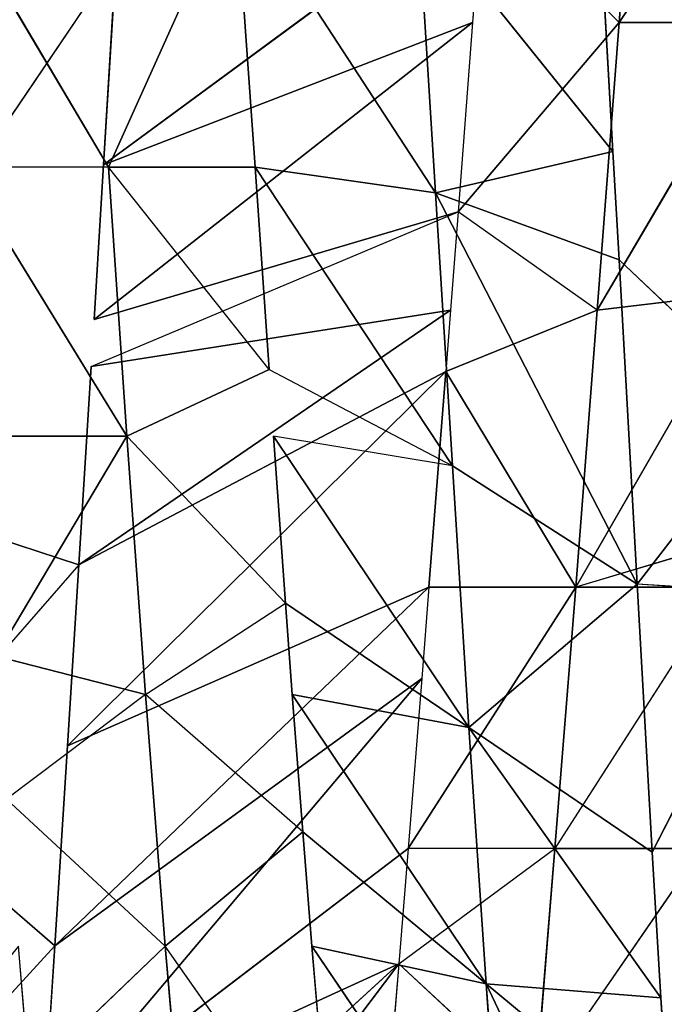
# Model space of a CAD drawing. Extents: x 0 to 40, y 0 to 81.9.
# Tile 437 of 623: x 31.628 to 32.013, y 74.024 to 74.612. Entities that reach past the tile are written whole.
import ezdxf

# ---------------------------------------------------------------- set-up
doc = ezdxf.new("R2010")
doc.units = 0
doc.header["$LTSCALE"] = 25.4
doc.layers.get('0').update_dxf_attribs({"color": 13, "linetype": 'CONTINUOUS'})

# ---------------------------------------------------------------- blocks, each defined once
blk = doc.blocks.new('ICE-TUBE-LED-S-8118_STL')
at = {"color": 0}
for p, q in [((74.37794, -9.54316, 44.23097), (74.27529, -9.44906, 44.2823)), ((74.37794, -9.54316, 44.23097), (74.44968, -9.46023, 44.19944)), ((74.60532, -9.55751, 44.14236), (74.49731, -9.46324, 44.18037)), ((74.60532, -9.55751, 44.14236), (74.63332, -9.47176, 44.13365)), ((74.84241, -9.57507, 47.53027), (75.01054, -9.4757, 47.55985)), ((74.68208, -9.58613, 47.48388), (74.84241, -9.48757, 47.53027)), ((74.96556, -9.57956, 44.06394), (74.82368, -9.48347, 44.08633)), ((74.84241, -9.57507, 47.53027), (74.84241, -9.48757, 47.53027)), ((74.68208, -9.49863, 47.48388), (74.68208, -9.58613, 47.48388)), ((74.52779, -9.59715, 47.42084), (74.55082, -9.50793, 47.43148)), ((74.68208, -9.58613, 47.48388), (74.55082, -9.50793, 47.43148)), ((74.68208, -9.58613, 47.48388), (74.55082, -9.50793, 47.43148)), ((74.37777, -9.60897, 47.33981), (74.46532, -9.51443, 47.38964)), ((74.52779, -9.59715, 47.42084), (74.46532, -9.51443, 47.38964)), ((74.06821, -9.52297, 44.41087), (74.36707, -9.74823, 44.6668)), ((74.06821, -9.52297, 44.41087), (74.36707, -9.74823, 44.6668)), ((74.30009, -9.52809, 47.28902), (74.37777, -9.52147, 47.33981)), ((74.30009, -9.52809, 47.28902), (74.37777, -9.60897, 47.33981)), ((74.16661, -9.52948, 44.34529), (74.36707, -9.74823, 44.6668)), ((74.16661, -9.52948, 44.34529), (74.36707, -9.74823, 44.6668)), ((74.36707, -9.74823, 44.6668), (74.27, -9.53622, 44.28514)), ((74.27, -9.53622, 44.28514), (74.43598, -9.75381, 44.62623)), ((74.27, -9.53622, 44.28514), (74.43598, -9.75381, 44.62623)), ((74.27, -9.53622, 44.28514), (74.53735, -9.76191, 44.57469)), ((74.27, -9.53622, 44.28514), (74.53735, -9.76191, 44.57469)), ((74.37794, -9.54316, 44.23097), (74.27, -9.53622, 44.28514)), ((74.36707, -9.74823, 44.6668), (74.27, -9.53622, 44.28514)), ((74.37794, -9.54316, 44.23097), (74.53735, -9.76191, 44.57469)), ((74.37794, -9.54316, 44.23097), (74.53735, -9.76191, 44.57469)), ((74.37794, -9.54316, 44.23097), (74.59189, -9.76622, 44.55064)), ((74.37794, -9.54316, 44.23097), (74.59189, -9.76622, 44.55064)), ((74.4973, -9.55074, 44.18037), (74.37794, -9.54316, 44.23097)), ((74.59189, -9.76622, 44.55064), (74.4973, -9.55074, 44.18037)), ((74.4973, -9.55074, 44.18037), (74.72054, -9.77626, 44.5033)), ((74.4973, -9.55074, 44.18037), (74.72054, -9.77626, 44.5033)), ((74.60532, -9.55751, 44.14236), (74.4973, -9.55074, 44.18037)), ((74.59189, -9.76622, 44.55064), (74.4973, -9.55074, 44.18037)), ((74.60532, -9.55751, 44.14236), (74.72054, -9.77626, 44.5033)), ((74.60532, -9.55751, 44.14236), (74.72054, -9.77626, 44.5033)), ((74.60532, -9.55751, 44.14236), (74.75713, -9.77909, 44.49211)), ((74.60532, -9.55751, 44.14236), (74.75713, -9.77909, 44.49211)), ((74.72352, -9.56483, 44.10869), (74.60532, -9.55751, 44.14236)), ((74.72352, -9.56483, 44.10869), (74.75713, -9.77909, 44.49211)), ((74.72352, -9.56483, 44.10869), (74.75713, -9.77909, 44.49211)), ((74.72352, -9.56483, 44.10869), (74.81577, -9.78358, 44.47617)), ((74.75162, -9.56656, 44.10186), (74.81577, -9.78358, 44.47617)), ((74.75162, -9.56656, 44.10186), (74.92882, -9.79216, 44.45218)), ((74.75162, -9.56656, 44.10186), (74.92882, -9.79216, 44.45218)), ((74.84384, -9.5722, 44.08249), (74.75162, -9.56656, 44.10186)), ((74.84241, -9.57507, 47.53027), (74.68208, -9.58613, 47.48388)), ((74.84241, -9.57507, 47.53027), (74.68208, -9.58613, 47.48388)), ((74.72169, -9.67092, 47.49707), (74.84241, -9.57507, 47.53027)), ((74.84241, -9.66257, 47.53027), (74.84241, -9.57507, 47.53027)), ((74.84384, -9.5722, 44.08249), (74.92882, -9.79216, 44.45218)), ((74.84384, -9.5722, 44.08249), (74.92882, -9.79216, 44.45218)), ((74.84384, -9.5722, 44.08249), (75.01079, -9.79831, 44.44012)), ((74.84384, -9.5722, 44.08249), (75.01079, -9.79831, 44.44012)), ((74.96556, -9.57956, 44.06394), (74.84384, -9.5722, 44.08249)), ((74.52779, -9.59715, 47.42084), (74.68208, -9.58613, 47.48388)), ((74.52779, -9.59715, 47.42084), (74.68208, -9.58613, 47.48388)), ((74.68208, -9.58613, 47.48388), (74.58235, -9.68063, 47.44533)), ((74.72169, -9.67092, 47.49707), (74.68208, -9.58613, 47.48388)), ((74.52779, -9.59715, 47.42084), (74.37777, -9.60897, 47.33981)), ((74.52779, -9.59715, 47.42084), (74.37777, -9.60897, 47.33981)), ((74.44592, -9.69095, 47.37923), (74.52779, -9.59715, 47.42084)), ((74.52779, -9.59715, 47.42084), (74.58235, -9.68063, 47.44533)), ((74.23507, -9.62143, 47.24118), (74.37777, -9.60897, 47.33981)), ((74.23507, -9.70893, 47.24118), (74.37777, -9.60897, 47.33981)), ((74.23507, -9.62143, 47.24118), (74.37777, -9.60897, 47.33981)), ((74.44592, -9.69095, 47.37923), (74.37777, -9.60897, 47.33981)), ((74.82712, -9.77022, 47.72098), (75.01054, -9.6507, 47.55985)), ((74.82712, -9.77022, 47.72098), (75.01054, -9.6507, 47.55985)), ((74.84241, -9.66257, 47.53027), (75.01054, -9.6507, 47.55985)), ((74.84241, -9.66257, 47.53027), (75.01054, -9.6507, 47.55985)), ((74.84241, -9.66257, 47.53027), (74.66422, -9.7803, 47.67759)), ((74.84241, -9.66257, 47.53027), (74.66422, -9.7803, 47.67759)), ((74.72169, -9.67092, 47.49707), (74.84241, -9.66257, 47.53027)), ((74.84241, -9.66257, 47.53027), (74.82712, -9.77022, 47.72098)), ((74.84241, -9.66257, 47.53027), (74.82712, -9.77022, 47.72098)), ((74.50808, -9.79, 47.61961), (74.68208, -9.67363, 47.48388)), ((74.50808, -9.79, 47.61961), (74.68208, -9.67363, 47.48388)), ((74.58235, -9.68063, 47.44533), (74.68208, -9.67363, 47.48388)), ((74.72169, -9.67092, 47.49707), (74.66422, -9.7803, 47.67759)), ((74.66422, -9.7803, 47.67759), (74.68208, -9.67363, 47.48388)), ((74.58235, -9.68063, 47.44533), (74.50808, -9.79, 47.61961)), ((74.58235, -9.68063, 47.44533), (74.50808, -9.79, 47.61961)), ((74.52779, -9.68465, 47.42084), (74.58235, -9.68063, 47.44533)), ((74.35519, -9.80033, 47.54554), (74.52779, -9.68465, 47.42084)), ((74.35519, -9.80033, 47.54554), (74.52779, -9.68465, 47.42084)), ((74.44592, -9.69095, 47.37923), (74.52779, -9.68465, 47.42084)), ((74.50808, -9.79, 47.61961), (74.52779, -9.68465, 47.42084)), ((74.50808, -9.79, 47.61961), (74.52779, -9.68465, 47.42084)), ((74.44592, -9.69095, 47.37923), (74.35519, -9.80033, 47.54554)), ((74.44592, -9.69095, 47.37923), (74.35519, -9.80033, 47.54554)), ((74.37777, -9.69647, 47.33981), (74.44592, -9.69095, 47.37923)), ((74.37777, -9.69647, 47.33981), (74.20763, -9.81123, 47.45536)), ((74.37777, -9.69647, 47.33981), (74.20763, -9.81123, 47.45536)), ((74.31423, -9.70185, 47.29876), (74.37777, -9.69647, 47.33981)), ((74.37777, -9.69647, 47.33981), (74.35519, -9.80033, 47.54554)), ((74.37777, -9.69647, 47.33981), (74.35519, -9.80033, 47.54554)), ((74.36707, -9.74823, 44.6668), (74.29183, -9.74205, 44.71677)), ((74.36707, -9.74823, 44.6668), (74.29183, -9.82955, 44.71677)), ((74.43598, -9.75381, 44.62623), (74.36707, -9.74823, 44.6668)), ((74.36707, -9.74823, 44.6668), (74.43598, -9.84131, 44.62623)), ((74.53735, -9.76191, 44.57469), (74.43598, -9.75381, 44.62623)), ((74.43598, -9.84131, 44.62623), (74.43598, -9.75381, 44.62623)), ((74.59189, -9.85372, 44.55064), (74.43598, -9.75381, 44.62623)), ((74.59189, -9.76622, 44.55064), (74.53735, -9.76191, 44.57469)), ((74.99671, -9.75952, 47.74897), (74.82712, -9.77022, 47.72098)), ((74.99671, -9.75952, 47.74897), (74.82712, -9.77022, 47.72098)), ((74.85184, -9.87593, 47.91897), (74.99671, -9.75952, 47.74897)), ((74.85184, -9.87593, 47.91897), (74.99671, -9.75952, 47.74897)), ((74.72054, -9.77626, 44.5033), (74.59189, -9.76622, 44.55064)), ((74.59189, -9.76622, 44.55064), (74.59189, -9.85372, 44.55064)), ((74.72054, -9.77626, 44.5033), (74.59189, -9.76622, 44.55064)), ((74.82712, -9.77022, 47.72098), (74.59377, -9.89039, 47.85392)), ((74.82712, -9.77022, 47.72098), (74.59377, -9.89039, 47.85392)), ((74.66422, -9.7803, 47.67759), (74.82712, -9.77022, 47.72098)), ((74.66422, -9.7803, 47.67759), (74.82712, -9.77022, 47.72098)), ((74.78717, -9.87959, 47.90616), (74.82712, -9.77022, 47.72098)), ((74.78717, -9.87959, 47.90616), (74.82712, -9.77022, 47.72098)), ((74.85184, -9.87593, 47.91897), (74.82712, -9.77022, 47.72098)), ((74.85184, -9.87593, 47.91897), (74.82712, -9.77022, 47.72098)), ((74.50808, -9.79, 47.61961), (74.66422, -9.7803, 47.67759)), ((74.50808, -9.79, 47.61961), (74.66422, -9.7803, 47.67759)), ((74.59189, -9.85372, 44.55064), (74.72054, -9.77626, 44.5033)), ((74.59189, -9.85372, 44.55064), (74.72054, -9.77626, 44.5033)), ((74.66422, -9.7803, 47.67759), (74.59377, -9.89039, 47.85392)), ((74.66422, -9.7803, 47.67759), (74.59377, -9.89039, 47.85392)), ((74.75713, -9.77909, 44.49211), (74.72054, -9.77626, 44.5033)), ((74.75713, -9.86659, 44.49211), (74.72054, -9.77626, 44.5033)), ((74.81577, -9.78358, 44.47617), (74.75713, -9.77909, 44.49211)), ((74.75713, -9.86659, 44.49211), (74.81577, -9.78358, 44.47617)), ((74.92882, -9.79216, 44.45218), (74.81577, -9.78358, 44.47617)), ((74.92882, -9.87966, 44.45218), (74.81577, -9.78358, 44.47617)), ((74.34695, -9.90456, 47.75433), (74.50808, -9.79, 47.61961)), ((74.34695, -9.90456, 47.75433), (74.50808, -9.79, 47.61961)), ((74.50808, -9.79, 47.61961), (74.35519, -9.80033, 47.54554)), ((74.50808, -9.79, 47.61961), (74.35519, -9.80033, 47.54554)), ((74.50808, -9.79, 47.61961), (74.4338, -9.89938, 47.79388)), ((74.50808, -9.79, 47.61961), (74.4338, -9.89938, 47.79388)), ((74.50808, -9.79, 47.61961), (74.59377, -9.89039, 47.85392)), ((74.50808, -9.79, 47.61961), (74.59377, -9.89039, 47.85392)), ((75.01079, -9.79831, 44.44012), (74.92882, -9.79216, 44.45218)), ((75.01079, -9.79831, 44.44012), (74.92882, -9.87966, 44.45218)), ((74.35519, -9.80033, 47.54554), (74.10102, -9.9206, 47.61197)), ((74.35519, -9.80033, 47.54554), (74.10102, -9.9206, 47.61197)), ((74.20763, -9.81123, 47.45536), (74.35519, -9.80033, 47.54554)), ((74.20763, -9.81123, 47.45536), (74.35519, -9.80033, 47.54554)), ((74.26447, -9.9097, 47.71184), (74.35519, -9.80033, 47.54554)), ((74.26447, -9.9097, 47.71184), (74.35519, -9.80033, 47.54554)), ((74.34695, -9.90456, 47.75433), (74.35519, -9.80033, 47.54554)), ((74.34695, -9.90456, 47.75433), (74.35519, -9.80033, 47.54554)), ((74.43598, -9.84131, 44.62623), (74.29183, -9.82955, 44.71677)), ((74.43598, -9.92881, 44.62623), (74.29183, -9.82955, 44.71677)), ((74.43598, -9.84131, 44.62623), (74.29183, -9.82955, 44.71677)), ((74.59189, -9.94122, 44.55064), (74.43598, -9.84131, 44.62623)), ((74.43598, -9.92881, 44.62623), (74.43598, -9.84131, 44.62623)), ((74.75713, -9.86659, 44.49211), (74.59189, -9.85372, 44.55064)), ((74.76766, -9.9549, 44.48906), (74.59189, -9.85372, 44.55064)), ((74.75713, -9.86659, 44.49211), (74.59189, -9.85372, 44.55064)), ((74.76766, -9.9549, 44.48906), (74.59189, -9.85372, 44.55064)), ((74.61867, -9.94333, 44.53973), (74.59189, -9.85372, 44.55064)), ((74.59189, -9.94122, 44.55064), (74.59189, -9.85372, 44.55064)), ((74.92882, -9.96716, 44.45218), (74.75713, -9.86659, 44.49211)), ((74.75713, -9.86659, 44.49211), (74.92882, -9.87966, 44.45218)), ((74.75713, -9.86659, 44.49211), (74.92882, -9.87966, 44.45218)), ((74.76766, -9.9549, 44.48906), (74.75713, -9.86659, 44.49211)), ((74.92882, -9.96716, 44.45218), (74.75713, -9.86659, 44.49211)), ((74.76766, -9.9549, 44.48906), (74.75713, -9.86659, 44.49211)), ((74.97502, -9.86889, 47.93717), (74.85184, -9.87593, 47.91897)), ((74.78717, -9.87959, 47.90616), (74.59377, -9.89039, 47.85392)), ((74.78717, -9.87959, 47.90616), (74.59377, -9.89039, 47.85392)), ((74.69958, -9.97201, 47.88514), (74.78717, -9.87959, 47.90616)), ((74.85184, -9.87593, 47.91897), (74.78717, -9.87959, 47.90616)), ((75.10378, -9.89271, 44.43173), (74.92882, -9.87966, 44.45218)), ((74.92882, -9.96716, 44.45218), (74.92882, -9.87966, 44.45218)), ((74.92882, -9.87966, 44.45218), (75.07846, -9.97834, 44.43346)), ((74.92882, -9.87966, 44.45218), (75.07846, -9.97834, 44.43346)), ((75.10378, -9.89271, 44.43173), (74.92882, -9.87966, 44.45218)), ((74.92882, -9.96716, 44.45218), (74.92882, -9.87966, 44.45218)), ((74.59377, -9.89039, 47.85392), (74.4338, -9.89938, 47.79388)), ((74.59377, -9.89039, 47.85392), (74.4338, -9.89938, 47.79388)), ((74.58801, -9.97821, 47.85203), (74.59377, -9.89039, 47.85392)), ((74.69958, -9.97201, 47.88514), (74.59377, -9.89039, 47.85392)), ((74.34695, -9.90456, 47.75433), (74.26447, -9.9097, 47.71184)), ((74.4338, -9.89938, 47.79388), (74.34695, -9.90456, 47.75433)), ((74.58801, -9.97821, 47.85203), (74.4338, -9.89938, 47.79388))]:
    blk.add_line(p, q, dxfattribs=at)
mesh = blk.add_polyface(dxfattribs=at)
corners = [(81.99833, 18.65613, 0), (32.39832, 18.53461, 0), (32.39832, 18.65613, 0), (33.41051, 17.76106, 0), (34.4478, 16.85461, 0), (35.42089, 15.87956, 0), (36.32527, 14.84046, 0), (37.15673, 13.74214, 0), (37.91139, 12.58971, 0), (38.58575, 11.38851, 0), (39.17668, 10.14416, 0), (39.68142, 8.86242, 0), (40.09764, 7.54925, 0), (40.42338, 6.21078, 0), (40.65715, 4.85321, 0), (40.79784, 3.48288, 0), (40.84481, 2.10613, 0), (81.99833, -14.44387, 0), (33.41051, -13.5488, 0), (32.39832, -14.44387, 0), (32.39832, -14.32234, 0), (34.4478, -12.64234, 0), (35.42089, -11.6673, 0), (36.32527, -10.6282, 0), (37.15673, -9.52987, 0), (37.91139, -8.37744, 0), (38.58575, -7.17625, 0), (39.17668, -5.93189, 0), (39.68142, -4.65015, 0), (40.09764, -3.33699, 0), (40.42338, -1.99851, 0), (40.65715, -0.64095, 0), (40.79784, 0.72939, 0)]
mesh.append_faces([[corners[k] for k in face] for face in [(0, 1, 2), (18, 19, 20)]], dxfattribs={"vtx0": -1, "color": 0})
mesh.append_faces([[corners[k] for k in face] for face in [(1, 0, 3), (3, 0, 4), (4, 0, 5), (5, 0, 6), (6, 0, 7), (7, 0, 8), (8, 0, 9), (9, 0, 10), (10, 0, 11), (11, 0, 12), (12, 0, 13), (13, 0, 14), (14, 0, 15), (15, 0, 16), (19, 18, 17)]], dxfattribs={"vtx0": -1, "vtx1": -1, "color": 0})
mesh.append_faces([[corners[k] for k in face] for face in [(16, 0, 17), (17, 18, 21), (17, 21, 22), (17, 22, 23), (17, 23, 24), (17, 24, 25), (17, 25, 26), (17, 26, 27), (17, 27, 28), (17, 28, 29), (17, 29, 30), (17, 30, 31), (17, 31, 32), (17, 32, 16)]], dxfattribs={"vtx0": -1, "vtx2": -1, "color": 0})
mesh = blk.add_polyface(dxfattribs=at)
corners = [(81.99833, -14.44387, 92), (32.39832, -14.32234, 92), (32.39832, -14.44387, 92), (33.41051, -13.5488, 92), (34.4478, -12.64234, 92), (35.42089, -11.6673, 92), (36.32527, -10.6282, 92), (37.15673, -9.52987, 92), (37.91139, -8.37744, 92), (38.58575, -7.17625, 92), (39.17668, -5.93189, 92), (39.68142, -4.65015, 92), (40.09764, -3.33699, 92), (40.42338, -1.99851, 92), (40.65715, -0.64095, 92), (40.79784, 0.72939, 92), (40.84481, 2.10613, 92), (33.41051, 17.76106, 92), (32.39832, 18.65613, 92), (32.39832, 18.53461, 92), (81.99833, 18.65613, 92), (34.4478, 16.85461, 92), (35.42089, 15.87956, 92), (36.32527, 14.84046, 92), (37.15673, 13.74214, 92), (37.91139, 12.58971, 92), (38.58575, 11.38851, 92), (39.17668, 10.14416, 92), (39.68142, 8.86242, 92), (40.09764, 7.54925, 92), (40.42338, 6.21078, 92), (40.65715, 4.85321, 92), (40.79784, 3.48288, 92)]
mesh.append_faces([[corners[k] for k in face] for face in [(0, 1, 2), (17, 18, 19)]], dxfattribs={"vtx0": -1, "color": 0})
mesh.append_faces([[corners[k] for k in face] for face in [(1, 0, 3), (3, 0, 4), (4, 0, 5), (5, 0, 6), (6, 0, 7), (7, 0, 8), (8, 0, 9), (9, 0, 10), (10, 0, 11), (11, 0, 12), (12, 0, 13), (13, 0, 14), (14, 0, 15), (15, 0, 16), (18, 17, 20), (20, 16, 0)]], dxfattribs={"vtx0": -1, "vtx1": -1, "color": 0})
mesh.append_faces([[corners[k] for k in face] for face in [(20, 17, 21), (20, 21, 22), (20, 22, 23), (20, 23, 24), (20, 24, 25), (20, 25, 26), (20, 26, 27), (20, 27, 28), (20, 28, 29), (20, 29, 30), (20, 30, 31), (20, 31, 32), (20, 32, 16)]], dxfattribs={"vtx0": -1, "vtx2": -1, "color": 0})
mesh = blk.add_polyface(dxfattribs=at)
corners = [(82.19833, -12.64387, 2), (64.19833, 16.85613, 2), (64.19833, -12.64387, 2), (82.19833, 16.85613, 2)]
mesh.append_faces([[corners[k] for k in face] for face in [(0, 1, 2), (1, 0, 3)]], dxfattribs={"vtx0": -1, "color": 0})
mesh = blk.add_polyface(dxfattribs=at)
corners = [(64.19833, 16.85613, 90), (82.19833, -12.64387, 90), (64.19833, -12.64387, 90), (82.19833, 16.85613, 90)]
mesh.append_faces([[corners[k] for k in face] for face in [(0, 1, 2), (1, 0, 3)]], dxfattribs={"vtx0": -1, "color": 0})
mesh = blk.add_polyface(dxfattribs=at)
corners = [(74.116, -9.30706, 47.62206), (74.30009, -9.52809, 47.28902), (74.37777, -9.52147, 47.33981)]
mesh.append_faces([[corners[k] for k in face] for face in [(0, 1, 2)]], dxfattribs={"color": 0})
mesh = blk.add_polyface(dxfattribs=at)
corners = [(74.44968, -9.46023, 44.19944), (74.37794, -9.54316, 44.23097), (74.27529, -9.44906, 44.2823)]
mesh.append_faces([[corners[k] for k in face] for face in [(0, 1, 2)]], dxfattribs={"color": 0})
mesh = blk.add_polyface(dxfattribs=at)
corners = [(74.63332, -9.47176, 44.13365), (74.60532, -9.55751, 44.14236), (74.49731, -9.46324, 44.18037)]
mesh.append_faces([[corners[k] for k in face] for face in [(0, 1, 2)]], dxfattribs={"color": 0})
mesh = blk.add_polyface(dxfattribs=at)
corners = [(75.01054, -9.6507, 47.55985), (74.84241, -9.57507, 47.53027), (74.84241, -9.66257, 47.53027), (75.01054, -9.4757, 47.55985), (75.01054, -9.5632, 47.55985)]
mesh.append_faces([[corners[k] for k in face] for face in [(0, 1, 2), (3, 0, 4)]], dxfattribs={"vtx0": -1, "color": 0})
mesh.append_faces([[corners[k] for k in face] for face in [(1, 0, 3)]], dxfattribs={"vtx0": -1, "vtx1": -1, "color": 0})
mesh = blk.add_polyface(dxfattribs=at)
corners = [(74.84241, -9.48757, 47.53027), (74.68208, -9.58613, 47.48388), (74.84241, -9.57507, 47.53027)]
mesh.append_faces([[corners[k] for k in face] for face in [(0, 1, 2)]], dxfattribs={"color": 0})
mesh = blk.add_polyface(dxfattribs=at)
corners = [(75.0179, -9.4952, 44.05836), (74.96556, -9.57956, 44.06394), (74.82368, -9.48347, 44.08633)]
mesh.append_faces([[corners[k] for k in face] for face in [(0, 1, 2)]], dxfattribs={"color": 0})
mesh = blk.add_polyface(dxfattribs=at)
corners = [(74.68208, -9.49863, 47.48388), (74.55082, -9.50793, 47.43148), (74.68208, -9.58613, 47.48388)]
mesh.append_faces([[corners[k] for k in face] for face in [(0, 1, 2)]], dxfattribs={"color": 0})
mesh = blk.add_polyface(dxfattribs=at)
corners = [(74.68208, -9.58613, 47.48388), (74.55082, -9.50793, 47.43148), (74.52779, -9.59715, 47.42084)]
mesh.append_faces([[corners[k] for k in face] for face in [(0, 1, 2)]], dxfattribs={"color": 0})
mesh = blk.add_polyface(dxfattribs=at)
corners = [(74.52779, -9.59715, 47.42084), (74.46532, -9.51443, 47.38964), (74.37777, -9.60897, 47.33981)]
mesh.append_faces([[corners[k] for k in face] for face in [(0, 1, 2)]], dxfattribs={"color": 0})
mesh = blk.add_polyface(dxfattribs=at)
corners = [(74.29183, -9.74205, 44.71677), (74.06821, -9.52297, 44.41087), (74.36707, -9.74823, 44.6668)]
mesh.append_faces([[corners[k] for k in face] for face in [(0, 1, 2)]], dxfattribs={"color": 0})
mesh = blk.add_polyface(dxfattribs=at)
corners = [(74.36707, -9.74823, 44.6668), (74.06821, -9.52297, 44.41087), (74.16661, -9.52948, 44.34529)]
mesh.append_faces([[corners[k] for k in face] for face in [(0, 1, 2)]], dxfattribs={"color": 0})
mesh = blk.add_polyface(dxfattribs=at)
corners = [(74.37777, -9.60897, 47.33981), (74.30009, -9.52809, 47.28902), (74.23507, -9.62143, 47.24118)]
mesh.append_faces([[corners[k] for k in face] for face in [(0, 1, 2)]], dxfattribs={"color": 0})
mesh = blk.add_polyface(dxfattribs=at)
corners = [(74.36707, -9.74823, 44.6668), (74.16661, -9.52948, 44.34529), (74.27, -9.53622, 44.28514)]
mesh.append_faces([[corners[k] for k in face] for face in [(0, 1, 2)]], dxfattribs={"color": 0})
mesh = blk.add_polyface(dxfattribs=at)
corners = [(74.36707, -9.74823, 44.6668), (74.27, -9.53622, 44.28514), (74.43598, -9.75381, 44.62623)]
mesh.append_faces([[corners[k] for k in face] for face in [(0, 1, 2)]], dxfattribs={"color": 0})
mesh = blk.add_polyface(dxfattribs=at)
corners = [(74.43598, -9.75381, 44.62623), (74.27, -9.53622, 44.28514), (74.53735, -9.76191, 44.57469)]
mesh.append_faces([[corners[k] for k in face] for face in [(0, 1, 2)]], dxfattribs={"color": 0})
mesh = blk.add_polyface(dxfattribs=at)
corners = [(74.53735, -9.76191, 44.57469), (74.27, -9.53622, 44.28514), (74.37794, -9.54316, 44.23097)]
mesh.append_faces([[corners[k] for k in face] for face in [(0, 1, 2)]], dxfattribs={"color": 0})
mesh = blk.add_polyface(dxfattribs=at)
corners = [(74.53735, -9.76191, 44.57469), (74.37794, -9.54316, 44.23097), (74.59189, -9.76622, 44.55064)]
mesh.append_faces([[corners[k] for k in face] for face in [(0, 1, 2)]], dxfattribs={"color": 0})
mesh = blk.add_polyface(dxfattribs=at)
corners = [(74.59189, -9.76622, 44.55064), (74.37794, -9.54316, 44.23097), (74.4973, -9.55074, 44.18037)]
mesh.append_faces([[corners[k] for k in face] for face in [(0, 1, 2)]], dxfattribs={"color": 0})
mesh = blk.add_polyface(dxfattribs=at)
corners = [(74.59189, -9.76622, 44.55064), (74.4973, -9.55074, 44.18037), (74.72054, -9.77626, 44.5033)]
mesh.append_faces([[corners[k] for k in face] for face in [(0, 1, 2)]], dxfattribs={"color": 0})
mesh = blk.add_polyface(dxfattribs=at)
corners = [(74.72054, -9.77626, 44.5033), (74.4973, -9.55074, 44.18037), (74.60532, -9.55751, 44.14236)]
mesh.append_faces([[corners[k] for k in face] for face in [(0, 1, 2)]], dxfattribs={"color": 0})
mesh = blk.add_polyface(dxfattribs=at)
corners = [(74.72054, -9.77626, 44.5033), (74.60532, -9.55751, 44.14236), (74.75713, -9.77909, 44.49211)]
mesh.append_faces([[corners[k] for k in face] for face in [(0, 1, 2)]], dxfattribs={"color": 0})
mesh = blk.add_polyface(dxfattribs=at)
corners = [(74.75713, -9.77909, 44.49211), (74.60532, -9.55751, 44.14236), (74.72352, -9.56483, 44.10869)]
mesh.append_faces([[corners[k] for k in face] for face in [(0, 1, 2)]], dxfattribs={"color": 0})
mesh = blk.add_polyface(dxfattribs=at)
corners = [(74.75713, -9.77909, 44.49211), (74.72352, -9.56483, 44.10869), (74.81577, -9.78358, 44.47617)]
mesh.append_faces([[corners[k] for k in face] for face in [(0, 1, 2)]], dxfattribs={"color": 0})
mesh = blk.add_polyface(dxfattribs=at)
corners = [(74.81577, -9.78358, 44.47617), (74.75162, -9.56656, 44.10186), (74.92882, -9.79216, 44.45218)]
mesh.append_faces([[corners[k] for k in face] for face in [(0, 1, 2)]], dxfattribs={"color": 0})
mesh = blk.add_polyface(dxfattribs=at)
corners = [(74.92882, -9.79216, 44.45218), (74.75162, -9.56656, 44.10186), (74.84384, -9.5722, 44.08249)]
mesh.append_faces([[corners[k] for k in face] for face in [(0, 1, 2)]], dxfattribs={"color": 0})
mesh = blk.add_polyface(dxfattribs=at)
corners = [(74.84241, -9.57507, 47.53027), (74.68208, -9.58613, 47.48388), (74.72169, -9.67092, 47.49707)]
mesh.append_faces([[corners[k] for k in face] for face in [(0, 1, 2)]], dxfattribs={"color": 0})
mesh = blk.add_polyface(dxfattribs=at)
corners = [(74.92882, -9.79216, 44.45218), (74.84384, -9.5722, 44.08249), (75.01079, -9.79831, 44.44012)]
mesh.append_faces([[corners[k] for k in face] for face in [(0, 1, 2)]], dxfattribs={"color": 0})
mesh = blk.add_polyface(dxfattribs=at)
corners = [(75.01079, -9.79831, 44.44012), (74.84384, -9.5722, 44.08249), (74.96556, -9.57956, 44.06394)]
mesh.append_faces([[corners[k] for k in face] for face in [(0, 1, 2)]], dxfattribs={"color": 0})
mesh = blk.add_polyface(dxfattribs=at)
corners = [(74.68208, -9.58613, 47.48388), (74.52779, -9.59715, 47.42084), (74.58235, -9.68063, 47.44533)]
mesh.append_faces([[corners[k] for k in face] for face in [(0, 1, 2)]], dxfattribs={"color": 0})
mesh = blk.add_polyface(dxfattribs=at)
corners = [(74.52779, -9.59715, 47.42084), (74.37777, -9.60897, 47.33981), (74.44592, -9.69095, 47.37923)]
mesh.append_faces([[corners[k] for k in face] for face in [(0, 1, 2)]], dxfattribs={"color": 0})
mesh = blk.add_polyface(dxfattribs=at)
corners = [(74.37777, -9.60897, 47.33981), (74.23507, -9.62143, 47.24118), (74.23507, -9.70893, 47.24118)]
mesh.append_faces([[corners[k] for k in face] for face in [(0, 1, 2)]], dxfattribs={"color": 0})
mesh = blk.add_polyface(dxfattribs=at)
corners = [(74.82712, -9.77022, 47.72098), (75.01054, -9.6507, 47.55985), (74.84241, -9.66257, 47.53027)]
mesh.append_faces([[corners[k] for k in face] for face in [(0, 1, 2)]], dxfattribs={"color": 0})
mesh = blk.add_polyface(dxfattribs=at)
corners = [(74.99671, -9.75952, 47.74897), (75.01054, -9.6507, 47.55985), (74.82712, -9.77022, 47.72098)]
mesh.append_faces([[corners[k] for k in face] for face in [(0, 1, 2)]], dxfattribs={"color": 0})
mesh = blk.add_polyface(dxfattribs=at)
corners = [(74.82712, -9.77022, 47.72098), (74.84241, -9.66257, 47.53027), (74.66422, -9.7803, 47.67759)]
mesh.append_faces([[corners[k] for k in face] for face in [(0, 1, 2)]], dxfattribs={"color": 0})
mesh = blk.add_polyface(dxfattribs=at)
corners = [(74.66422, -9.7803, 47.67759), (74.84241, -9.66257, 47.53027), (74.72169, -9.67092, 47.49707)]
mesh.append_faces([[corners[k] for k in face] for face in [(0, 1, 2)]], dxfattribs={"color": 0})
mesh = blk.add_polyface(dxfattribs=at)
corners = [(74.50808, -9.79, 47.61961), (74.68208, -9.67363, 47.48388), (74.58235, -9.68063, 47.44533)]
mesh.append_faces([[corners[k] for k in face] for face in [(0, 1, 2)]], dxfattribs={"color": 0})
mesh = blk.add_polyface(dxfattribs=at)
corners = [(74.66422, -9.7803, 47.67759), (74.68208, -9.67363, 47.48388), (74.50808, -9.79, 47.61961)]
mesh.append_faces([[corners[k] for k in face] for face in [(0, 1, 2)]], dxfattribs={"color": 0})
mesh = blk.add_polyface(dxfattribs=at)
corners = [(74.50808, -9.79, 47.61961), (74.58235, -9.68063, 47.44533), (74.52779, -9.68465, 47.42084)]
mesh.append_faces([[corners[k] for k in face] for face in [(0, 1, 2)]], dxfattribs={"color": 0})
mesh = blk.add_polyface(dxfattribs=at)
corners = [(74.35519, -9.80033, 47.54554), (74.52779, -9.68465, 47.42084), (74.44592, -9.69095, 47.37923)]
mesh.append_faces([[corners[k] for k in face] for face in [(0, 1, 2)]], dxfattribs={"color": 0})
mesh = blk.add_polyface(dxfattribs=at)
corners = [(74.50808, -9.79, 47.61961), (74.52779, -9.68465, 47.42084), (74.35519, -9.80033, 47.54554)]
mesh.append_faces([[corners[k] for k in face] for face in [(0, 1, 2)]], dxfattribs={"color": 0})
mesh = blk.add_polyface(dxfattribs=at)
corners = [(74.35519, -9.80033, 47.54554), (74.44592, -9.69095, 47.37923), (74.37777, -9.69647, 47.33981)]
mesh.append_faces([[corners[k] for k in face] for face in [(0, 1, 2)]], dxfattribs={"color": 0})
mesh = blk.add_polyface(dxfattribs=at)
corners = [(74.35519, -9.80033, 47.54554), (74.37777, -9.69647, 47.33981), (74.20763, -9.81123, 47.45536)]
mesh.append_faces([[corners[k] for k in face] for face in [(0, 1, 2)]], dxfattribs={"color": 0})
mesh = blk.add_polyface(dxfattribs=at)
corners = [(74.20763, -9.81123, 47.45536), (74.37777, -9.69647, 47.33981), (74.31423, -9.70185, 47.29876)]
mesh.append_faces([[corners[k] for k in face] for face in [(0, 1, 2)]], dxfattribs={"color": 0})
mesh = blk.add_polyface(dxfattribs=at)
corners = [(74.43598, -9.84131, 44.62623), (74.29183, -9.82955, 44.71677), (74.36707, -9.74823, 44.6668)]
mesh.append_faces([[corners[k] for k in face] for face in [(0, 1, 2)]], dxfattribs={"color": 0})
mesh = blk.add_polyface(dxfattribs=at)
corners = [(74.59189, -9.85372, 44.55064), (74.43598, -9.84131, 44.62623), (74.43598, -9.75381, 44.62623), (74.59189, -9.94122, 44.55064)]
mesh.append_faces([[corners[k] for k in face] for face in [(0, 1, 2), (1, 0, 3)]], dxfattribs={"vtx0": -1, "color": 0})
mesh = blk.add_polyface(dxfattribs=at)
corners = [(74.85184, -9.87593, 47.91897), (74.99671, -9.75952, 47.74897), (74.82712, -9.77022, 47.72098)]
mesh.append_faces([[corners[k] for k in face] for face in [(0, 1, 2)]], dxfattribs={"color": 0})
mesh = blk.add_polyface(dxfattribs=at)
corners = [(74.97502, -9.86889, 47.93717), (74.99671, -9.75952, 47.74897), (74.85184, -9.87593, 47.91897)]
mesh.append_faces([[corners[k] for k in face] for face in [(0, 1, 2)]], dxfattribs={"color": 0})
mesh = blk.add_polyface(dxfattribs=at)
corners = [(74.72054, -9.77626, 44.5033), (74.59189, -9.85372, 44.55064), (74.59189, -9.76622, 44.55064)]
mesh.append_faces([[corners[k] for k in face] for face in [(0, 1, 2)]], dxfattribs={"color": 0})
mesh = blk.add_polyface(dxfattribs=at)
corners = [(74.78717, -9.87959, 47.90616), (74.82712, -9.77022, 47.72098), (74.59377, -9.89039, 47.85392)]
mesh.append_faces([[corners[k] for k in face] for face in [(0, 1, 2)]], dxfattribs={"color": 0})
mesh = blk.add_polyface(dxfattribs=at)
corners = [(74.59377, -9.89039, 47.85392), (74.82712, -9.77022, 47.72098), (74.66422, -9.7803, 47.67759)]
mesh.append_faces([[corners[k] for k in face] for face in [(0, 1, 2)]], dxfattribs={"color": 0})
mesh = blk.add_polyface(dxfattribs=at)
corners = [(74.85184, -9.87593, 47.91897), (74.82712, -9.77022, 47.72098), (74.78717, -9.87959, 47.90616)]
mesh.append_faces([[corners[k] for k in face] for face in [(0, 1, 2)]], dxfattribs={"color": 0})
mesh = blk.add_polyface(dxfattribs=at)
corners = [(74.59377, -9.89039, 47.85392), (74.66422, -9.7803, 47.67759), (74.50808, -9.79, 47.61961)]
mesh.append_faces([[corners[k] for k in face] for face in [(0, 1, 2)]], dxfattribs={"color": 0})
mesh = blk.add_polyface(dxfattribs=at)
corners = [(74.75713, -9.86659, 44.49211), (74.59189, -9.85372, 44.55064), (74.72054, -9.77626, 44.5033)]
mesh.append_faces([[corners[k] for k in face] for face in [(0, 1, 2)]], dxfattribs={"color": 0})
mesh = blk.add_polyface(dxfattribs=at)
corners = [(74.92882, -9.87966, 44.45218), (74.75713, -9.86659, 44.49211), (74.81577, -9.78358, 44.47617)]
mesh.append_faces([[corners[k] for k in face] for face in [(0, 1, 2)]], dxfattribs={"color": 0})
mesh = blk.add_polyface(dxfattribs=at)
corners = [(74.34695, -9.90456, 47.75433), (74.50808, -9.79, 47.61961), (74.35519, -9.80033, 47.54554)]
mesh.append_faces([[corners[k] for k in face] for face in [(0, 1, 2)]], dxfattribs={"color": 0})
mesh = blk.add_polyface(dxfattribs=at)
corners = [(74.4338, -9.89938, 47.79388), (74.50808, -9.79, 47.61961), (74.34695, -9.90456, 47.75433)]
mesh.append_faces([[corners[k] for k in face] for face in [(0, 1, 2)]], dxfattribs={"color": 0})
mesh = blk.add_polyface(dxfattribs=at)
corners = [(74.59377, -9.89039, 47.85392), (74.50808, -9.79, 47.61961), (74.4338, -9.89938, 47.79388)]
mesh.append_faces([[corners[k] for k in face] for face in [(0, 1, 2)]], dxfattribs={"color": 0})
mesh = blk.add_polyface(dxfattribs=at)
corners = [(75.10378, -9.89271, 44.43173), (74.92882, -9.87966, 44.45218), (75.01079, -9.79831, 44.44012)]
mesh.append_faces([[corners[k] for k in face] for face in [(0, 1, 2)]], dxfattribs={"color": 0})
mesh = blk.add_polyface(dxfattribs=at)
corners = [(74.26447, -9.9097, 47.71184), (74.35519, -9.80033, 47.54554), (74.10102, -9.9206, 47.61197)]
mesh.append_faces([[corners[k] for k in face] for face in [(0, 1, 2)]], dxfattribs={"color": 0})
mesh = blk.add_polyface(dxfattribs=at)
corners = [(74.10102, -9.9206, 47.61197), (74.35519, -9.80033, 47.54554), (74.20763, -9.81123, 47.45536)]
mesh.append_faces([[corners[k] for k in face] for face in [(0, 1, 2)]], dxfattribs={"color": 0})
mesh = blk.add_polyface(dxfattribs=at)
corners = [(74.34695, -9.90456, 47.75433), (74.35519, -9.80033, 47.54554), (74.26447, -9.9097, 47.71184)]
mesh.append_faces([[corners[k] for k in face] for face in [(0, 1, 2)]], dxfattribs={"color": 0})
mesh = blk.add_polyface(dxfattribs=at)
corners = [(74.43598, -9.92881, 44.62623), (74.29183, -9.82955, 44.71677), (74.43598, -9.84131, 44.62623)]
mesh.append_faces([[corners[k] for k in face] for face in [(0, 1, 2)]], dxfattribs={"color": 0})
mesh = blk.add_polyface(dxfattribs=at)
corners = [(74.76766, -9.9549, 44.48906), (74.59189, -9.85372, 44.55064), (74.75713, -9.86659, 44.49211)]
mesh.append_faces([[corners[k] for k in face] for face in [(0, 1, 2)]], dxfattribs={"color": 0})
mesh = blk.add_polyface(dxfattribs=at)
corners = [(74.76766, -9.9549, 44.48906), (74.61867, -9.94333, 44.53973), (74.59189, -9.85372, 44.55064)]
mesh.append_faces([[corners[k] for k in face] for face in [(0, 1, 2)]], dxfattribs={"color": 0})
mesh = blk.add_polyface(dxfattribs=at)
corners = [(74.92882, -9.96716, 44.45218), (74.75713, -9.86659, 44.49211), (74.92882, -9.87966, 44.45218)]
mesh.append_faces([[corners[k] for k in face] for face in [(0, 1, 2)]], dxfattribs={"color": 0})
mesh = blk.add_polyface(dxfattribs=at)
corners = [(74.92882, -9.96716, 44.45218), (74.76766, -9.9549, 44.48906), (74.75713, -9.86659, 44.49211)]
mesh.append_faces([[corners[k] for k in face] for face in [(0, 1, 2)]], dxfattribs={"color": 0})
mesh = blk.add_polyface(dxfattribs=at)
corners = [(74.78717, -9.87959, 47.90616), (74.59377, -9.89039, 47.85392), (74.69958, -9.97201, 47.88514)]
mesh.append_faces([[corners[k] for k in face] for face in [(0, 1, 2)]], dxfattribs={"color": 0})
mesh = blk.add_polyface(dxfattribs=at)
corners = [(75.07846, -9.97834, 44.43346), (74.92882, -9.96716, 44.45218), (74.92882, -9.87966, 44.45218)]
mesh.append_faces([[corners[k] for k in face] for face in [(0, 1, 2)]], dxfattribs={"color": 0})
mesh = blk.add_polyface(dxfattribs=at)
corners = [(75.10378, -9.89271, 44.43173), (75.07846, -9.97834, 44.43346), (74.92882, -9.87966, 44.45218)]
mesh.append_faces([[corners[k] for k in face] for face in [(0, 1, 2)]], dxfattribs={"color": 0})
mesh = blk.add_polyface(dxfattribs=at)
corners = [(74.59377, -9.89039, 47.85392), (74.4338, -9.89938, 47.79388), (74.58801, -9.97821, 47.85203)]
mesh.append_faces([[corners[k] for k in face] for face in [(0, 1, 2)]], dxfattribs={"color": 0})

msp = doc.modelspace()

# ---------------------------------------------------------------- block references
at = {"color": 8, "rotation": 90.00000000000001}
msp.add_blockref('ICE-TUBE-LED-S-8118_STL', (22.10613, -0.3188, 254.70001), dxfattribs=at)

doc.saveas('drawing.dxf')
